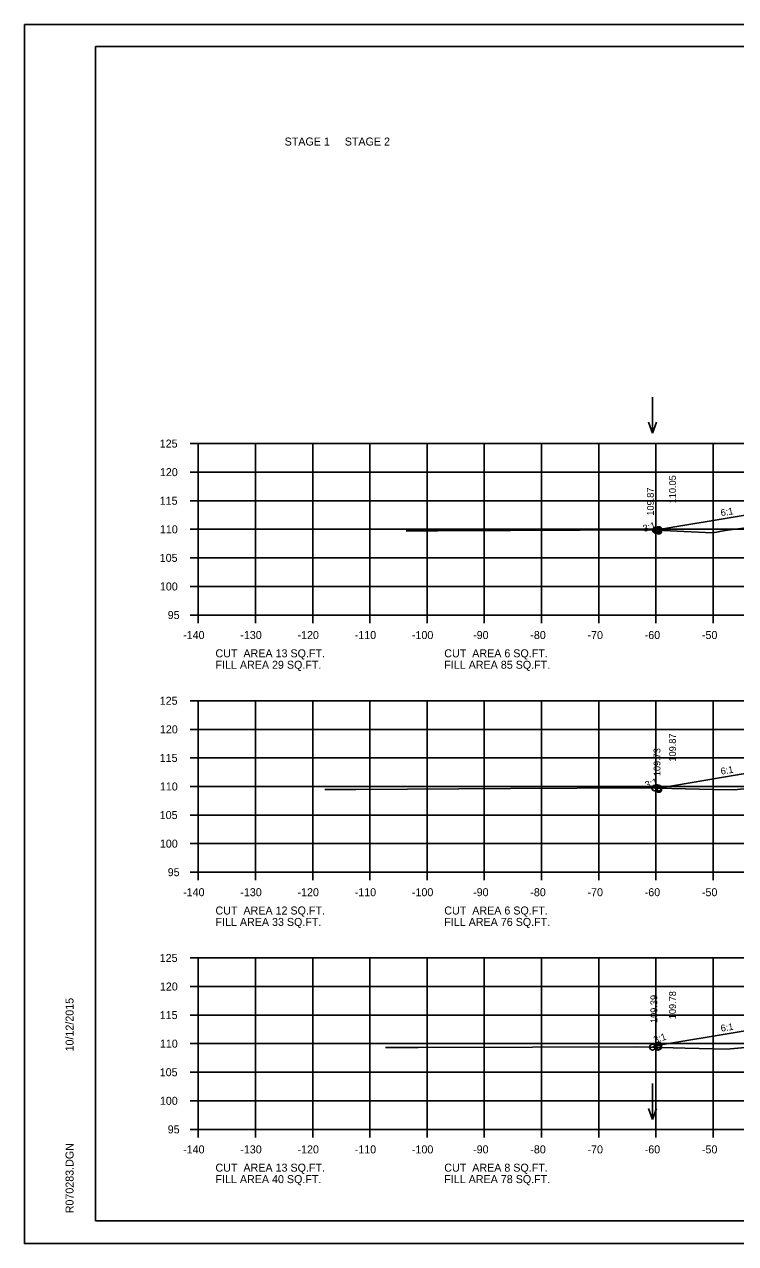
# Model space of a CAD drawing. Extents: x 1175611 to 1176402, y -433344 to -416213.
# Drawn here: x 1175610.6 to 1175734.9, y -422250 to -422036.6 of the extents above; entities that cross this region are included whole.
import ezdxf

# ---------------------------------------------------------------- set-up
doc = ezdxf.new("R2010")
doc.units = 0
for name, color, linetype in [('Default', 7, 'Continuous'), ('R_Axis', 7, 'Continuous'), ('R_Axis Annot', 7, 'Continuous'), ('R_Border', 7, 'Continuous'), ('R_Exist Surface', 7, 'Continuous'), ('R_Fin Surface', 7, 'Continuous'), ('R_Grid', 7, 'Continuous'), ('R_No Plot', 7, 'Continuous'), ('R_Water Annot', 7, 'Continuous'), ('R_Xsect Elev', 7, 'Continuous'), ('R_Xsect Slope', 7, 'Continuous')]:
    doc.layers.add(name, color=color, linetype=linetype)

msp = doc.modelspace()

# ---------------------------------------------------------------- linework, layer by layer
at = {"layer": 'R_Axis'}
for p, q in [((1175639.57, -422109.97), (1175640.97, -422109.97)), ((1175640.97, -422139.97), (1175640.97, -422109.97)), ((1175639.57, -422114.97), (1175640.97, -422114.97)), ((1175639.57, -422119.97), (1175640.97, -422119.97)), ((1175639.57, -422124.97), (1175640.97, -422124.97)), ((1175639.57, -422129.97), (1175640.97, -422129.97)), ((1175639.57, -422134.97), (1175640.97, -422134.97)), ((1175639.57, -422139.97), (1175640.97, -422139.97)), ((1175640.97, -422139.97), (1175920.97, -422139.97)), ((1175640.97, -422141.37), (1175640.97, -422139.97)), ((1175650.97, -422141.37), (1175650.97, -422139.97)), ((1175660.97, -422141.37), (1175660.97, -422139.97)), ((1175670.97, -422141.37), (1175670.97, -422139.97)), ((1175680.97, -422141.37), (1175680.97, -422139.97)), ((1175690.97, -422141.37), (1175690.97, -422139.97)), ((1175700.97, -422141.37), (1175700.97, -422139.97)), ((1175710.97, -422141.37), (1175710.97, -422139.97)), ((1175720.97, -422141.37), (1175720.97, -422139.97)), ((1175730.97, -422141.37), (1175730.97, -422139.97)), ((1175639.57, -422154.97), (1175640.97, -422154.97)), ((1175640.97, -422184.97), (1175640.97, -422154.97)), ((1175639.57, -422159.97), (1175640.97, -422159.97)), ((1175639.57, -422164.97), (1175640.97, -422164.97)), ((1175639.57, -422169.97), (1175640.97, -422169.97)), ((1175639.57, -422174.97), (1175640.97, -422174.97)), ((1175639.57, -422179.97), (1175640.97, -422179.97)), ((1175639.57, -422184.97), (1175640.97, -422184.97)), ((1175640.97, -422184.97), (1175920.97, -422184.97)), ((1175640.97, -422186.37), (1175640.97, -422184.97)), ((1175650.97, -422186.37), (1175650.97, -422184.97)), ((1175660.97, -422186.37), (1175660.97, -422184.97)), ((1175670.97, -422186.37), (1175670.97, -422184.97)), ((1175680.97, -422186.37), (1175680.97, -422184.97)), ((1175690.97, -422186.37), (1175690.97, -422184.97)), ((1175700.97, -422186.37), (1175700.97, -422184.97)), ((1175710.97, -422186.37), (1175710.97, -422184.97)), ((1175720.97, -422186.37), (1175720.97, -422184.97)), ((1175730.97, -422186.37), (1175730.97, -422184.97)), ((1175639.57, -422199.97), (1175640.97, -422199.97)), ((1175640.97, -422229.97), (1175640.97, -422199.97)), ((1175639.57, -422204.97), (1175640.97, -422204.97)), ((1175639.57, -422209.97), (1175640.97, -422209.97)), ((1175639.57, -422214.97), (1175640.97, -422214.97)), ((1175639.57, -422219.97), (1175640.97, -422219.97)), ((1175639.57, -422224.97), (1175640.97, -422224.97)), ((1175639.57, -422229.97), (1175640.97, -422229.97)), ((1175640.97, -422229.97), (1175920.97, -422229.97)), ((1175640.97, -422231.37), (1175640.97, -422229.97)), ((1175650.97, -422231.37), (1175650.97, -422229.97)), ((1175660.97, -422231.37), (1175660.97, -422229.97)), ((1175670.97, -422231.37), (1175670.97, -422229.97)), ((1175680.97, -422231.37), (1175680.97, -422229.97)), ((1175690.97, -422231.37), (1175690.97, -422229.97)), ((1175700.97, -422231.37), (1175700.97, -422229.97)), ((1175710.97, -422231.37), (1175710.97, -422229.97)), ((1175720.97, -422231.37), (1175720.97, -422229.97)), ((1175730.97, -422231.37), (1175730.97, -422229.97))]:
    msp.add_line(p, q, dxfattribs=at)
at = {"layer": 'R_Border'}
for p, q in [((1175622.97, -422040.51), (1175939.15, -422040.51)), ((1175622.97, -422245.97), (1175622.97, -422040.51)), ((1175622.97, -422245.97), (1175622.97, -422245.97)), ((1175939.15, -422245.97), (1175622.97, -422245.97))]:
    msp.add_line(p, q, dxfattribs=at)
at = {"layer": 'R_Exist Surface'}
for points in [[(1175677.28, -422125.21), (1175679.9, -422125.22), (1175682.82, -422125.22), (1175695.54, -422125.17), (1175719.9, -422125.06), (1175725.88, -422125.34), (1175730.91, -422125.56), (1175733.06, -422125.16), (1175734.38, -422124.98), (1175739.74, -422124.36)], [(1175663.08, -422170.48), (1175665.8, -422170.48), (1175668.53, -422170.48), (1175695.52, -422170.33), (1175718.84, -422170.19), (1175731.05, -422170.48), (1175734.66, -422170.56), (1175736.34, -422170.36)], [(1175673.68, -422215.64), (1175676.57, -422215.64), (1175679.4, -422215.64), (1175699.42, -422215.58), (1175717.66, -422215.51), (1175726.08, -422215.74), (1175733.38, -422215.96), (1175741.12, -422215.21)]]:
    msp.add_lwpolyline(points, dxfattribs=at)
at = {"layer": 'R_Fin Surface'}
for points in [[(1175721.18, -422125.12), (1175721.47, -422125.02), (1175735.2, -422122.73), (1175743.47, -422121.35), (1175749.47, -422121.11), (1175751.47, -422121.07), (1175780.97, -422120.48), (1175810.47, -422121.07), (1175812.47, -422121.11), (1175818.47, -422121.35), (1175826.75, -422122.73), (1175840.47, -422125.02), (1175840.61, -422125.07)], [(1175721.42, -422170.25), (1175721.47, -422170.24), (1175735.2, -422167.95), (1175743.47, -422166.57), (1175749.47, -422166.33), (1175751.47, -422166.29), (1175780.97, -422165.7), (1175810.47, -422166.29), (1175812.47, -422166.33), (1175818.47, -422166.57), (1175826.75, -422167.95), (1175840.47, -422170.24), (1175840.74, -422170.15)], [(1175720.38, -422215.58), (1175721.47, -422215.22), (1175735.2, -422212.93), (1175743.47, -422211.55), (1175749.47, -422211.31), (1175751.47, -422211.27), (1175780.97, -422210.68), (1175810.47, -422211.27), (1175812.47, -422211.31), (1175818.47, -422211.55), (1175826.75, -422212.93), (1175840.47, -422215.22), (1175840.65, -422215.28)]]:
    msp.add_lwpolyline(points, dxfattribs=at)
at = {"layer": 'R_Grid'}
for p, q in [((1175640.97, -422109.97), (1175920.97, -422109.97)), ((1175640.97, -422139.97), (1175640.97, -422109.97)), ((1175650.97, -422139.97), (1175650.97, -422109.97)), ((1175660.97, -422139.97), (1175660.97, -422109.97)), ((1175670.97, -422139.97), (1175670.97, -422109.97)), ((1175680.97, -422139.97), (1175680.97, -422109.97)), ((1175690.97, -422139.97), (1175690.97, -422109.97)), ((1175700.97, -422139.97), (1175700.97, -422109.97)), ((1175710.97, -422139.97), (1175710.97, -422109.97)), ((1175720.97, -422139.97), (1175720.97, -422109.97)), ((1175730.97, -422139.97), (1175730.97, -422109.97)), ((1175640.97, -422114.97), (1175920.97, -422114.97)), ((1175640.97, -422119.97), (1175920.97, -422119.97)), ((1175640.97, -422124.97), (1175920.97, -422124.97)), ((1175640.97, -422129.97), (1175920.97, -422129.97)), ((1175640.97, -422134.97), (1175920.97, -422134.97)), ((1175640.97, -422139.97), (1175920.97, -422139.97)), ((1175640.97, -422154.97), (1175920.97, -422154.97)), ((1175640.97, -422184.97), (1175640.97, -422154.97)), ((1175640.97, -422154.97), (1175920.97, -422154.97)), ((1175640.97, -422184.97), (1175640.97, -422154.97)), ((1175650.97, -422184.97), (1175650.97, -422154.97)), ((1175650.97, -422184.97), (1175650.97, -422154.97)), ((1175660.97, -422184.97), (1175660.97, -422154.97)), ((1175660.97, -422184.97), (1175660.97, -422154.97)), ((1175670.97, -422184.97), (1175670.97, -422154.97)), ((1175670.97, -422184.97), (1175670.97, -422154.97)), ((1175680.97, -422184.97), (1175680.97, -422154.97)), ((1175680.97, -422184.97), (1175680.97, -422154.97)), ((1175690.97, -422184.97), (1175690.97, -422154.97)), ((1175690.97, -422184.97), (1175690.97, -422154.97)), ((1175700.97, -422184.97), (1175700.97, -422154.97)), ((1175700.97, -422184.97), (1175700.97, -422154.97)), ((1175710.97, -422184.97), (1175710.97, -422154.97)), ((1175710.97, -422184.97), (1175710.97, -422154.97)), ((1175720.97, -422184.97), (1175720.97, -422154.97)), ((1175720.97, -422184.97), (1175720.97, -422154.97)), ((1175730.97, -422184.97), (1175730.97, -422154.97)), ((1175730.97, -422184.97), (1175730.97, -422154.97)), ((1175640.97, -422159.97), (1175920.97, -422159.97)), ((1175640.97, -422159.97), (1175920.97, -422159.97)), ((1175640.97, -422164.97), (1175920.97, -422164.97)), ((1175640.97, -422164.97), (1175920.97, -422164.97)), ((1175640.97, -422169.97), (1175920.97, -422169.97)), ((1175640.97, -422169.97), (1175920.97, -422169.97)), ((1175640.97, -422174.97), (1175920.97, -422174.97)), ((1175640.97, -422174.97), (1175920.97, -422174.97)), ((1175640.97, -422179.97), (1175920.97, -422179.97)), ((1175640.97, -422179.97), (1175920.97, -422179.97)), ((1175640.97, -422184.97), (1175920.97, -422184.97)), ((1175640.97, -422184.97), (1175920.97, -422184.97)), ((1175640.97, -422199.97), (1175920.97, -422199.97)), ((1175640.97, -422229.97), (1175640.97, -422199.97)), ((1175640.97, -422199.97), (1175920.97, -422199.97)), ((1175640.97, -422229.97), (1175640.97, -422199.97)), ((1175650.97, -422229.97), (1175650.97, -422199.97)), ((1175650.97, -422229.97), (1175650.97, -422199.97)), ((1175660.97, -422229.97), (1175660.97, -422199.97)), ((1175660.97, -422229.97), (1175660.97, -422199.97)), ((1175670.97, -422229.97), (1175670.97, -422199.97)), ((1175670.97, -422229.97), (1175670.97, -422199.97)), ((1175680.97, -422229.97), (1175680.97, -422199.97)), ((1175680.97, -422229.97), (1175680.97, -422199.97)), ((1175690.97, -422229.97), (1175690.97, -422199.97)), ((1175690.97, -422229.97), (1175690.97, -422199.97)), ((1175700.97, -422229.97), (1175700.97, -422199.97)), ((1175700.97, -422229.97), (1175700.97, -422199.97)), ((1175710.97, -422229.97), (1175710.97, -422199.97)), ((1175710.97, -422229.97), (1175710.97, -422199.97)), ((1175720.97, -422229.97), (1175720.97, -422199.97)), ((1175720.97, -422229.97), (1175720.97, -422199.97)), ((1175730.97, -422229.97), (1175730.97, -422199.97)), ((1175730.97, -422229.97), (1175730.97, -422199.97)), ((1175640.97, -422204.97), (1175920.97, -422204.97)), ((1175640.97, -422204.97), (1175920.97, -422204.97)), ((1175640.97, -422209.97), (1175920.97, -422209.97)), ((1175640.97, -422209.97), (1175920.97, -422209.97)), ((1175640.97, -422214.97), (1175920.97, -422214.97)), ((1175640.97, -422214.97), (1175920.97, -422214.97)), ((1175640.97, -422219.97), (1175920.97, -422219.97)), ((1175640.97, -422219.97), (1175920.97, -422219.97)), ((1175640.97, -422224.97), (1175920.97, -422224.97)), ((1175640.97, -422224.97), (1175920.97, -422224.97)), ((1175640.97, -422229.97), (1175920.97, -422229.97)), ((1175640.97, -422229.97), (1175920.97, -422229.97))]:
    msp.add_line(p, q, dxfattribs=at)
at = {"layer": 'R_No Plot'}
for p, q in [((1175610.57, -422036.62), (1175943.91, -422036.62)), ((1175610.57, -422249.95), (1175943.91, -422249.95))]:
    msp.add_line(p, q, dxfattribs=at)
msp.add_lwpolyline([(1175610.57, -422036.62), (1175943.91, -422036.62), (1175943.91, -422249.96), (1175610.57, -422249.96)], close=True, dxfattribs=at)
for centre in [(1175720.92, -422125.11), (1175721.18, -422125.12), (1175721.18, -422125.12), (1175721.47, -422125.02), (1175721.47, -422125.29), (1175720.76, -422170.24), (1175721.42, -422170.25), (1175721.42, -422170.25), (1175721.47, -422170.24), (1175721.47, -422170.48), (1175720.38, -422215.58), (1175720.38, -422215.58), (1175721.3, -422215.61), (1175721.3, -422215.61), (1175721.47, -422215.22), (1175721.47, -422215.55)]:
    msp.add_circle(centre, 0.5, dxfattribs=at)
at = {"layer": 'R_Water Annot'}
for p, q in [((1175720.35, -422101.85), (1175720.35, -422108.14)), ((1175720.35, -422108.14), (1175719.65, -422106.21)), ((1175720.35, -422108.14), (1175721.05, -422106.21)), ((1175720.35, -422221.95), (1175720.35, -422228.23)), ((1175720.35, -422228.23), (1175719.65, -422226.31)), ((1175720.35, -422228.23), (1175721.05, -422226.31))]:
    msp.add_line(p, q, dxfattribs=at)

# ---------------------------------------------------------------- texts
at = {"layer": 'Default'}
for s, p in [('STAGE 1     STAGE 2', (1175656.06, -422057.82)), ('CUT  AREA 13 SQ.FT.', (1175643.97, -422147.37)), ('CUT  AREA 6 SQ.FT.', (1175683.97, -422147.37)), ('FILL AREA 29 SQ.FT.', (1175643.97, -422149.37)), ('FILL AREA 85 SQ.FT.', (1175683.97, -422149.37)), ('CUT  AREA 12 SQ.FT.', (1175643.97, -422192.37)), ('FILL AREA 33 SQ.FT.', (1175643.97, -422194.37)), ('CUT  AREA 6 SQ.FT.', (1175683.97, -422192.37)), ('FILL AREA 76 SQ.FT.', (1175683.97, -422194.37)), ('CUT  AREA 13 SQ.FT.', (1175643.97, -422237.37)), ('CUT  AREA 8 SQ.FT.', (1175683.97, -422237.37)), ('FILL AREA 40 SQ.FT.', (1175643.97, -422239.37)), ('FILL AREA 78 SQ.FT.', (1175683.97, -422239.37))]:
    msp.add_text(s, height=1.4, dxfattribs=at).set_placement(p)
at = {"layer": 'R_Axis Annot'}
for s, p in [('125', (1175634.22, -422110.67)), ('120', (1175634.25, -422115.67)), ('115', (1175634.22, -422120.67)), ('110', (1175634.25, -422125.67)), ('105', (1175634.22, -422130.67)), ('100', (1175634.25, -422135.67)), ('95', (1175635.62, -422140.67)), ('-140', (1175638.31, -422144.17)), ('-130', (1175648.31, -422144.17)), ('-120', (1175658.31, -422144.17)), ('-110', (1175668.31, -422144.17)), ('-100', (1175678.31, -422144.17)), ('-90', (1175689.01, -422144.17)), ('-80', (1175699.01, -422144.17)), ('-70', (1175709.01, -422144.17)), ('-60', (1175719.01, -422144.17)), ('-50', (1175729.01, -422144.17)), ('125', (1175634.22, -422155.67)), ('120', (1175634.25, -422160.67)), ('115', (1175634.22, -422165.67)), ('110', (1175634.25, -422170.67)), ('105', (1175634.22, -422175.67)), ('100', (1175634.25, -422180.67)), ('95', (1175635.62, -422185.67)), ('-140', (1175638.31, -422189.17)), ('-130', (1175648.31, -422189.17)), ('-120', (1175658.31, -422189.17)), ('-110', (1175668.31, -422189.17)), ('-100', (1175678.31, -422189.17)), ('-90', (1175689.01, -422189.17)), ('-80', (1175699.01, -422189.17)), ('-70', (1175709.01, -422189.17)), ('-60', (1175719.01, -422189.17)), ('-50', (1175729.01, -422189.17)), ('125', (1175634.22, -422200.67)), ('120', (1175634.25, -422205.67)), ('115', (1175634.22, -422210.67)), ('110', (1175634.25, -422215.67)), ('105', (1175634.22, -422220.67)), ('100', (1175634.25, -422225.67)), ('95', (1175635.62, -422230.67)), ('-140', (1175638.31, -422234.17)), ('-130', (1175648.31, -422234.17)), ('-120', (1175658.31, -422234.17)), ('-110', (1175668.31, -422234.17)), ('-100', (1175678.31, -422234.17)), ('-90', (1175689.01, -422234.17)), ('-80', (1175699.01, -422234.17)), ('-70', (1175709.01, -422234.17)), ('-60', (1175719.01, -422234.17)), ('-50', (1175729.01, -422234.17))]:
    msp.add_text(s, height=1.4, dxfattribs=at).set_placement(p)
at = {"layer": 'R_Border'}
for s, p in [('10/12/2015', (1175619.16, -422216.33)), ('R070283.DGN', (1175619.16, -422244.65))]:
    msp.add_text(s, height=1.4, rotation=90, dxfattribs=at).set_placement(p)
at = {"layer": 'R_Xsect Elev'}
for s, p in [('110.05', (1175724.47, -422120.42)), ('109.87', (1175720.61, -422122.58)), ('109.87', (1175724.47, -422165.61)), ('109.73', (1175721.76, -422168.16)), ('109.39', (1175721.22, -422211.35)), ('109.78', (1175724.47, -422210.69))]:
    msp.add_text(s, height=1.2, rotation=90, dxfattribs=at).set_placement(p)
at = {"layer": 'R_Xsect Slope'}
for s, rotation, p in [('6:1', 9.4623, (1175732.39, -422122.69)), ('3:1', 18.4349, (1175718.93, -422125.46)), ('6:1', 9.4623, (1175732.39, -422167.91)), ('3:1', 18.4349, (1175719.29, -422170.3)), ('6:1', 9.4623, (1175732.39, -422212.89)), ('3:1', 18.4349, (1175720.77, -422214.93))]:
    msp.add_text(s, height=1.2, rotation=rotation, dxfattribs=at).set_placement(p)

doc.saveas('drawing.dxf')
